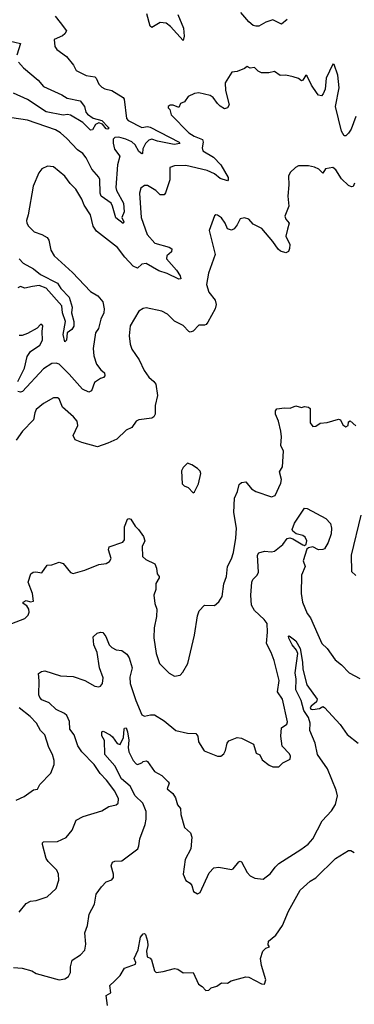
# Model space of a CAD drawing. Extents: x 2199565 to 2323334, y 894172 to 1018966.
# Tile 425 of 440: x 2302489 to 2304835, y 997913 to 1004823. Entities that reach past the tile are written whole.
import ezdxf

# ---------------------------------------------------------------- set-up
doc = ezdxf.new("R2010")
doc.units = 0

msp = doc.modelspace()

# ---------------------------------------------------------------- linework, layer by layer
at = {"layer": '0CON10XD'}
for points in [[(2302737.6, 1004847.6), (2302772.9, 1004802.9), (2302816.7, 1004745), (2302806.7, 1004725), (2302789.1, 1004710.9), (2302731.2, 1004685), (2302736, 1004635), (2302750, 1004615), (2302817.1, 1004565), (2302866, 1004505), (2302885, 1004468), (2302955, 1004431.5), (2303015, 1004423.1), (2303025, 1004414), (2303045, 1004371.4), (2303065, 1004350), (2303085, 1004338.1), (2303135, 1004326.7), (2303215, 1004278), (2303222, 1004265), (2303238.9, 1004128.9), (2303250, 1004115), (2303345, 1004066.7), (2303385, 1004073.3), (2303405, 1004070.2), (2303606.5, 1003965), (2303612, 1003955), (2303572.7, 1003947.3), (2303455, 1003970.5), (2303415, 1003984.1), (2303395, 1003976.9), (2303371.6, 1003955), (2303352.4, 1003917.6), (2303350, 1003885), (2303345, 1003881.4), (2303325, 1003899.1), (2303299, 1003945), (2303275, 1003965.1), (2303232.7, 1003985), (2303185, 1003997.9), (2303155, 1003997.2), (2303143.8, 1003985), (2303143.8, 1003956.2), (2303154.7, 1003915), (2303191.2, 1003865), (2303174, 1003805), (2303163.4, 1003645), (2303168.4, 1003625), (2303217.8, 1003535), (2303221.4, 1003475), (2303205.7, 1003435), (2303220, 1003405), (2303215, 1003392.9), (2303163, 1003433), (2303140.7, 1003515), (2303129.6, 1003535), (2303061.1, 1003585), (2303054.1, 1003605), (2303051.1, 1003701.1), (2303045, 1003718.8), (2302995.7, 1003775), (2302954.1, 1003854.1), (2302930.8, 1003885), (2302895, 1003910.6), (2302819.7, 1003989.7), (2302775, 1004030.4), (2302740.7, 1004050.7), (2302545, 1004119.1), (2302435, 1004134.4)], [(2303599, 1004859), (2303638.2, 1004765), (2303641.7, 1004708.3), (2303635, 1004677.5), (2303546.6, 1004776.6), (2303515, 1004799.3), (2303475, 1004804.1), (2303415, 1004768), (2303405, 1004778.8), (2303381.2, 1004865)], [(2304365.5, 1004824.5), (2304325, 1004792.3), (2304265, 1004822.1), (2304213.7, 1004806.3), (2304165, 1004778.8), (2304145, 1004777.1), (2304125, 1004783.8), (2304095, 1004808.8), (2304038.9, 1004875)], [(2302415, 1004674.4), (2302495, 1004656.7), (2302468.5, 1004575)], [(2302481.8, 1004525), (2302515, 1004484.7), (2302619.5, 1004399.5), (2302655, 1004355.5), (2302784, 1004295), (2302821.6, 1004271.6), (2302913.1, 1004253.1), (2302944.6, 1004215), (2302952.9, 1004175), (2302965, 1004159.5), (2303005, 1004131.5), (2303065.6, 1004115), (2303109.7, 1004069.7), (2303115.5, 1004065), (2303106, 1004055), (2303095, 1004058.5), (2303069.2, 1004089.2), (2303045, 1004100), (2303021.5, 1004088.5), (2303000.7, 1004049.3), (2302985, 1004047.5), (2302932.1, 1004102.1), (2302845, 1004152.3), (2302825, 1004156.9), (2302795, 1004153.3), (2302675, 1004177.7), (2302545, 1004263.6), (2302445, 1004307.8)], [(2304845, 1004143.8), (2304812.5, 1004055), (2304795, 1004026.7), (2304775, 1004008.6), (2304765, 1004009.2), (2304745, 1004042), (2304702.3, 1004215), (2304730, 1004345), (2304719.4, 1004435), (2304695, 1004510), (2304685, 1004512.5), (2304637.9, 1004412.1), (2304631.9, 1004335), (2304617.6, 1004302.4), (2304605, 1004290), (2304585, 1004294), (2304575.8, 1004305), (2304535.6, 1004365), (2304505, 1004426.7), (2304495, 1004433.3), (2304475, 1004400), (2304465, 1004393.3), (2304445, 1004410), (2304407.5, 1004422.5), (2304355, 1004433.8), (2304315, 1004431.2), (2304275, 1004458.8), (2304235, 1004450), (2304185, 1004451.2), (2304161.7, 1004461.7), (2304135, 1004488.8), (2304105, 1004482.5), (2304083.9, 1004496.1), (2304065, 1004480), (2304015, 1004460), (2303977.5, 1004455), (2303930.5, 1004379.5), (2303933.1, 1004326.9), (2303958, 1004225), (2303946.1, 1004203.9), (2303925, 1004198.8), (2303895, 1004216.9), (2303875, 1004234.4), (2303845, 1004276.7), (2303825, 1004290.9), (2303745, 1004310), (2303715, 1004305.8), (2303670, 1004285), (2303645, 1004247.5), (2303617.5, 1004235), (2303605, 1004207.5), (2303565, 1004222.5), (2303545, 1004222.5), (2303530, 1004215), (2303530, 1004205), (2303542.5, 1004192.5), (2303551.2, 1004155), (2303675, 1004028.6), (2303712, 1004005), (2303771.9, 1003981.9), (2303776.2, 1003965), (2303767.9, 1003925), (2303774.2, 1003904.2), (2303848.7, 1003858.6), (2303898.9, 1003805), (2303951.8, 1003715), (2303951.4, 1003698.6), (2303945, 1003692.9), (2303895, 1003709), (2303855, 1003741), (2303804.4, 1003765.6), (2303655, 1003799.1), (2303575, 1003797.5), (2303542, 1003785), (2303540.9, 1003699.1), (2303511.1, 1003608.9), (2303501.2, 1003595), (2303474.7, 1003594.7), (2303443.8, 1003623.8), (2303385, 1003660.8), (2303365, 1003658.8), (2303338, 1003642), (2303330, 1003605), (2303340, 1003435), (2303382.1, 1003315), (2303437.1, 1003255), (2303537.4, 1003227.4), (2303555.8, 1003215), (2303552.9, 1003195), (2303520.6, 1003165), (2303519.5, 1003145), (2303589.1, 1003065), (2303613.6, 1003026.4), (2303618, 1003005), (2303605, 1003002.9), (2303522.2, 1003042.2), (2303465, 1003059.7), (2303375, 1003112.1), (2303345, 1003108.6), (2303315, 1003080.6), (2303285, 1003093.1), (2303226.2, 1003156.2), (2303175.6, 1003225), (2303028.3, 1003338.3), (2303004.5, 1003375), (2302986.5, 1003455), (2302942.1, 1003522.1), (2302925, 1003564), (2302883.1, 1003635), (2302843.8, 1003673.8), (2302805, 1003724.2), (2302725, 1003790), (2302684.1, 1003795.9), (2302643.9, 1003776.1), (2302622.3, 1003747.7), (2302584.3, 1003655.7), (2302548.8, 1003455), (2302536.7, 1003415), (2302538.8, 1003395), (2302550, 1003375), (2302590, 1003335), (2302645, 1003316.9), (2302682.5, 1003295), (2302694.4, 1003275), (2302706.9, 1003205), (2302730.8, 1003165), (2302859.8, 1003049.8), (2302985, 1002916), (2303036.2, 1002885), (2303072.3, 1002842.3), (2303080.8, 1002795), (2303078.1, 1002765), (2303058.5, 1002721.5), (2303040.6, 1002655), (2303020.8, 1002625), (2303003.3, 1002515), (2303008.6, 1002465), (2303028.6, 1002405), (2303058.6, 1002365), (2303084.4, 1002345), (2303086.7, 1002323.3), (2303077.7, 1002312.3), (2303055, 1002304.4), (2303013, 1002277), (2302992.1, 1002217.9), (2302975, 1002210), (2302929.4, 1002229.4), (2302835.6, 1002335)], [(2304836.7, 1003675), (2304827.2, 1003652.8), (2304815, 1003649.4), (2304795, 1003660), (2304746.1, 1003706.1), (2304705, 1003769.2), (2304685, 1003786), (2304633.9, 1003776.1), (2304615, 1003746.7), (2304585.4, 1003775.4), (2304555, 1003789.2), (2304515, 1003797.1), (2304445, 1003798), (2304423.6, 1003786.4), (2304385, 1003750), (2304372.9, 1003725), (2304375.5, 1003665.5), (2304368.6, 1003585), (2304375.6, 1003515), (2304348.8, 1003445), (2304354.4, 1003424.4), (2304378.8, 1003395), (2304365.8, 1003354.2), (2304354.5, 1003305), (2304382.5, 1003245), (2304381.7, 1003218.3), (2304373.9, 1003196.1), (2304355, 1003188), (2304318.5, 1003198.5), (2304301.8, 1003211.8), (2304265, 1003265.8), (2304187.3, 1003357.3), (2304125, 1003389.2), (2304095, 1003423.5), (2304065, 1003433.3), (2304035, 1003425.7), (2304015, 1003384.2), (2303992, 1003355), (2303975, 1003345.7), (2303945.7, 1003355.7), (2303930.8, 1003395), (2303905, 1003433.3), (2303875, 1003451.2), (2303865, 1003453.3), (2303855, 1003446.7), (2303817.1, 1003345), (2303860.4, 1003175), (2303811.9, 1003045), (2303798.2, 1002965), (2303815, 1002910.8), (2303860.5, 1002855), (2303865.5, 1002824.5), (2303859.4, 1002795), (2303808.9, 1002701.1), (2303796.3, 1002683.7), (2303785, 1002679.2), (2303745, 1002680), (2303705, 1002637.1), (2303685, 1002629.4), (2303673.9, 1002633.9), (2303635, 1002677.5), (2303575, 1002708.5), (2303525, 1002757.1), (2303485, 1002778.8), (2303375, 1002801.2), (2303355, 1002796.7), (2303325, 1002776.7), (2303264.3, 1002675), (2303255.5, 1002605), (2303263.3, 1002545), (2303275, 1002510), (2303327, 1002437), (2303361.3, 1002361.3), (2303395, 1002314), (2303430, 1002285), (2303444.2, 1002265), (2303455.8, 1002185), (2303439.2, 1002115), (2303438.9, 1002055), (2303430, 1002035), (2303415, 1002025.6), (2303325, 1002016), (2303305, 1002006), (2303275, 1001961.4), (2303235, 1001941.4), (2303169.7, 1001880.3), (2303108.1, 1001851.9), (2303035, 1001826), (2302925, 1001855.5), (2302879.2, 1001875), (2302864.4, 1001905), (2302895.7, 1001974.3), (2302892.5, 1002005), (2302866.6, 1002036.6), (2302789.2, 1002105), (2302765, 1002163.3), (2302755, 1002170), (2302725, 1002170), (2302655, 1002130.8), (2302605, 1002088), (2302594.5, 1002065), (2302585.5, 1002015), (2302508.5, 1001935), (2302465, 1001873.1)], [(2302485, 1003145.5), (2302514.1, 1003114.1), (2302585, 1003075.4), (2302636.1, 1003036.1), (2302754.1, 1002975), (2302777.7, 1002937.7), (2302836.9, 1002876.9), (2302857.5, 1002805), (2302852.8, 1002765), (2302867.7, 1002705), (2302868.5, 1002671.5), (2302855, 1002648.6), (2302821.1, 1002625), (2302816.6, 1002573.4), (2302805, 1002562.9), (2302792.9, 1002615), (2302811.1, 1002705), (2302788.6, 1002765), (2302784.2, 1002815), (2302675, 1002939.3), (2302625, 1002957.5), (2302578.8, 1002951.2), (2302525, 1002938.5), (2302495, 1002951.2), (2302475, 1002940.6)], [(2302476.9, 1002285), (2302523.5, 1002376.5), (2302540.8, 1002459.1), (2302565.9, 1002494.1), (2302629.8, 1002540.2), (2302649.4, 1002575), (2302645.9, 1002634.1), (2302651.2, 1002675), (2302645, 1002683.3), (2302635, 1002683.3), (2302610.7, 1002659.3), (2302545, 1002622), (2302506.1, 1002606.1), (2302485, 1002606.2)], [(2302835.6, 1002335), (2302765, 1002404.6), (2302745, 1002413.2), (2302715, 1002410.9), (2302655, 1002374.1), (2302508, 1002215), (2302495, 1002208.6), (2302476.2, 1002215)], [(2302433.9, 1000586.1), (2302525, 1000619.7), (2302548.9, 1000645), (2302556.2, 1000665), (2302552.5, 1000685), (2302539.2, 1000709.2), (2302512.5, 1000725), (2302512.5, 1000735), (2302535, 1000746.7), (2302565, 1000737.5), (2302587, 1000743), (2302578.8, 1000795), (2302547.5, 1000875), (2302567.5, 1000935), (2302582.5, 1000945), (2302602.1, 1000947.9), (2302645, 1000942), (2302682, 1000995), (2302715, 1000996.2), (2302765, 1001015.8), (2302795, 1001005.8), (2302845, 1000942.5), (2302865, 1000936), (2302945, 1000960), (2303045, 1001000), (2303095, 1001007.5), (2303119.3, 1001020.7), (2303129.3, 1001040.7), (2303111.7, 1001101.7), (2303116.7, 1001123.3), (2303212.7, 1001157.3), (2303225, 1001172.5), (2303224, 1001265), (2303245, 1001316.7), (2303255, 1001322.5), (2303267.7, 1001317.7), (2303298.3, 1001268.3), (2303321.2, 1001245), (2303356, 1001195), (2303366.2, 1001165), (2303348.8, 1001125), (2303351.2, 1001055), (2303372.5, 1001035), (2303437.5, 1001005), (2303448.8, 1000975), (2303454, 1000935), (2303466.7, 1000915), (2303467.5, 1000905), (2303444.4, 1000865.6), (2303442.5, 1000825), (2303430, 1000785), (2303437, 1000727), (2303450, 1000685), (2303448.6, 1000635), (2303432.9, 1000555), (2303430, 1000485), (2303447.1, 1000375), (2303469.4, 1000305), (2303536.1, 1000236.1), (2303575, 1000216.2), (2303615, 1000224), (2303633.8, 1000245), (2303667.5, 1000305), (2303715.5, 1000504.5), (2303735, 1000640), (2303746.4, 1000673.6), (2303785, 1000713.3), (2303855, 1000712.5), (2303885, 1000736.7), (2303908, 1000775), (2303920, 1000865), (2303938, 1000915), (2303947.1, 1000985), (2303975, 1001040), (2303988.5, 1001085), (2304005.4, 1001185), (2304009.1, 1001255), (2303990.7, 1001365), (2303994.7, 1001465), (2304017, 1001513), (2304028.5, 1001561.5), (2304045, 1001574.4), (2304075, 1001580), (2304115, 1001531.2), (2304145, 1001512), (2304255, 1001474), (2304280, 1001485), (2304319.7, 1001570.3), (2304324.1, 1001595.9), (2304309.5, 1001650.5), (2304331.2, 1001685), (2304338, 1001795), (2304319.2, 1001835), (2304325.5, 1001895), (2304319.6, 1001935), (2304304.5, 1002005), (2304283.6, 1002055), (2304282.4, 1002077.6), (2304291.7, 1002091.7)], [(2304291.7, 1002091.7), (2304345, 1002100), (2304385, 1002096), (2304425, 1002113.3), (2304465, 1002102.5), (2304485, 1002107.5), (2304515, 1002103.3), (2304526.4, 1002093.6), (2304525.8, 1001995), (2304545, 1001968.8), (2304565, 1001971.2), (2304595, 1001991.2), (2304645, 1001996.7), (2304725, 1002018.8), (2304737.5, 1002015), (2304755, 1001980), (2304775, 1001966.7), (2304792.5, 1001975), (2304795, 1002000), (2304805, 1002007.5), (2304845, 1001973.3)], [(2303705, 1001502.5), (2303715, 1001510), (2303742.5, 1001565), (2303758.3, 1001638.3), (2303753.3, 1001655), (2303735, 1001673.3), (2303695, 1001700), (2303665, 1001710), (2303635, 1001680), (2303623.6, 1001656.4), (2303627.5, 1001565), (2303641.2, 1001551.2), (2303669.3, 1001539.3), (2303705, 1001502.5)], [(2302485, 998560), (2302535, 998620), (2302565, 998636.2), (2302605, 998642), (2302682.7, 998667.3), (2302744.2, 998725.8), (2302762.5, 998785), (2302761.4, 998825), (2302750, 998855), (2302688.6, 998915), (2302675.7, 998935), (2302650, 999035), (2302648.8, 999045), (2302655.8, 999054.2), (2302755, 999054.4), (2302815, 999084.2), (2302857.5, 999135), (2302885.8, 999204.2), (2302935, 999230), (2303065, 999270), (2303115, 999301.2), (2303165, 999313.3), (2303180, 999325), (2303181.2, 999355), (2303155, 999408.6), (2303097.9, 999485), (2303052.8, 999532.8), (2303010.7, 999595), (2302925.8, 999685.8), (2302897.3, 999727.3), (2302870.7, 999805), (2302841.8, 999845), (2302837.8, 999897.8), (2302819.7, 999939.7), (2302803.8, 999953.8), (2302745, 999981.5), (2302695, 1000028.5), (2302645, 1000050.4), (2302629.5, 1000065), (2302624.4, 1000085), (2302626.6, 1000183.4), (2302620, 1000235), (2302641.1, 1000248.9), (2302665, 1000252.5), (2302775, 1000217.1), (2302865, 1000213.1), (2302945.4, 1000185.4), (2303015, 1000145.8), (2303045, 1000140), (2303055.5, 1000144.5), (2303070, 1000165), (2303074.5, 1000205), (2303048.5, 1000275), (2303032.3, 1000382.3), (2303008.6, 1000435), (2303005, 1000492.5), (2303031.3, 1000518.7), (2303055, 1000524.2), (2303071.2, 1000521.2), (2303092.5, 1000495), (2303117.5, 1000435), (2303135, 1000417.1), (2303165, 1000400.8), (2303205, 1000396.7), (2303239.8, 1000369.8), (2303255.6, 1000345), (2303276.9, 1000275), (2303260.8, 1000209.2), (2303264.6, 1000165), (2303302.7, 1000045), (2303345, 999944.2), (2303365, 999935.7), (2303405.5, 999944.5), (2303435, 999943.5), (2303502.3, 999902.3), (2303585, 999833.8), (2303665, 999816.2), (2303725, 999813.8), (2303737.8, 999795), (2303743.1, 999755), (2303782.3, 999692.3), (2303875, 999653.3), (2303900, 999655), (2303919.8, 999670.2), (2303932.9, 999695), (2303944.2, 999745.8), (2303955, 999762.5), (2304013.9, 999786.1), (2304045, 999781.2), (2304128.1, 999738.1), (2304146.2, 999676.2), (2304173.3, 999663.3), (2304188.3, 999628.3), (2304238.3, 999591.7), (2304265, 999580), (2304305, 999580), (2304333, 999607), (2304386.2, 999633.8), (2304388.8, 999655), (2304380.5, 999670.5), (2304328.8, 999725), (2304320.8, 999795), (2304325.7, 999854.3), (2304361.7, 999878.3), (2304367.5, 999895), (2304330.6, 1000055), (2304296.8, 1000105), (2304308.4, 1000185), (2304273.9, 1000325), (2304252.9, 1000382.9), (2304220.5, 1000445), (2304226.2, 1000525), (2304223.5, 1000585), (2304203.5, 1000613.5), (2304135, 1000677.1), (2304115, 1000713.3), (2304110.8, 1000785), (2304116.4, 1000875), (2304124.5, 1000895), (2304154.4, 1000925), (2304163.3, 1000945), (2304156.7, 1001065), (2304165, 1001082.5), (2304206.4, 1001093.6), (2304255, 1001088.8), (2304275, 1001094.2), (2304335, 1001140.8), (2304365, 1001181.9), (2304382.6, 1001187.4), (2304405, 1001180.2), (2304475, 1001137.1), (2304485.9, 1001134.1), (2304497.8, 1001142.2), (2304502.6, 1001165), (2304491.3, 1001191.3), (2304474.1, 1001204.1), (2304427.7, 1001215), (2304405, 1001233.6), (2304400.4, 1001245), (2304415, 1001290), (2304485, 1001394), (2304505, 1001393.3), (2304635, 1001322.5), (2304667.2, 1001287.2), (2304674.8, 1001254.8), (2304674, 1001215), (2304652.9, 1001155), (2304625, 1001110), (2304615, 1001104), (2304585, 1001103.4), (2304545, 1001123.4), (2304512.9, 1001117.1), (2304502.9, 1001107.1), (2304477.3, 1001025), (2304490, 1000985), (2304465.5, 1000924.5), (2304463.2, 1000796.8), (2304472.9, 1000735), (2304505, 1000656.7), (2304527.5, 1000625), (2304579.4, 1000509.4)], [(2304880.6, 1001345), (2304812, 1001065), (2304815, 1000950), (2304845, 1000922.5)], [(2304460.9, 998999.1), (2304512.6, 999037.4), (2304544.2, 999075), (2304610.4, 999199.6), (2304675, 999270), (2304704.4, 999315), (2304717.9, 999375), (2304708.2, 999415), (2304646.4, 999565), (2304577.3, 999665), (2304560.5, 999745), (2304523.4, 999835), (2304524.6, 999885), (2304513.4, 999925), (2304481.2, 999975), (2304463.4, 1000045), (2304425, 1000120), (2304426.8, 1000195), (2304421.4, 1000238.6), (2304438.8, 1000375), (2304429.3, 1000399.3), (2304400.5, 1000435), (2304375, 1000482), (2304372.6, 1000497.4), (2304378.8, 1000498.8), (2304425, 1000463.5), (2304455, 1000410.8), (2304471.1, 1000315), (2304473.1, 1000265), (2304502.9, 1000155), (2304575.6, 1000055), (2304569.5, 1000035), (2304531.9, 1000005), (2304526.7, 999995), (2304530, 999985), (2304545, 999981.1), (2304591.1, 999988.9), (2304615, 1000002.9), (2304625, 999997.1), (2304735, 999876.7), (2304785, 999807.3), (2304862, 999745)], [(2304579.4, 1000509.4), (2304606.7, 1000445), (2304645, 1000411.2), (2304701.1, 1000331.1), (2304746.2, 1000295), (2304799.3, 1000239.3), (2304875, 1000200)], [(2302465, 999346.2), (2302519.7, 999370.3), (2302585, 999417.5), (2302615, 999422.5), (2302630, 999455), (2302706.7, 999535), (2302730, 999595), (2302730.8, 999625), (2302718.6, 999665), (2302692.5, 999715), (2302665, 999803.3), (2302634.5, 999834.5), (2302606.9, 999885), (2302562.6, 999932.6), (2302485, 999993.3)], [(2302445, 998172.1), (2302505.4, 998165.4), (2302575, 998146.9), (2302605, 998128.1), (2302765, 998085.6), (2302805, 998091.5), (2302831.1, 998108.9), (2302845.6, 998135), (2302845.7, 998175), (2302857.5, 998222.5), (2302915, 998259.2), (2302945, 998292.5), (2302952.9, 998335), (2302946.2, 998415), (2302964.2, 998465), (2302975.8, 998545), (2303012.5, 998615), (2303025.8, 998685), (2303062.1, 998737.9), (2303095, 998772.5), (2303135, 998787.5), (2303147.7, 998802.3), (2303147.5, 998825), (2303130, 998885), (2303140.3, 998909.7), (2303155, 998918), (2303205, 998920), (2303316.9, 999005), (2303325.4, 999025), (2303330.4, 999075), (2303370, 999175), (2303376.7, 999213.3), (2303374.7, 999265), (2303352.8, 999325), (2303299, 999375), (2303262.9, 999442.9), (2303203.4, 999495), (2303156.6, 999586.6), (2303085.5, 999665), (2303084, 999765), (2303065, 999798), (2303065.5, 999824.5), (2303075, 999828.9), (2303124.4, 999805), (2303140.6, 999790.6), (2303172.1, 999742.1), (2303194.6, 999735.4), (2303217.3, 999785), (2303222.5, 999845), (2303225, 999852), (2303235, 999852.5), (2303245.8, 999825), (2303254, 999766), (2303248.8, 999715), (2303254.2, 999685.8), (2303285, 999623.8), (2303305, 999600), (2303315, 999596.7), (2303345, 999606.7), (2303355, 999616.2), (2303375, 999621.2), (2303385, 999616.2), (2303435, 999545.8), (2303485, 999518), (2303530, 999475), (2303536, 999464), (2303523.3, 999425), (2303562, 999392), (2303581.1, 999361.1), (2303595, 999312.5), (2303616.4, 999286.4), (2303619.2, 999245), (2303645, 999153.3), (2303685.6, 999115.6), (2303697, 999087), (2303689.2, 999005), (2303650.3, 998929.7), (2303636.2, 998825), (2303655, 998782.5), (2303685, 998762.5), (2303695, 998747.5), (2303707.5, 998705), (2303735, 998687.5), (2303755, 998697.5), (2303816.7, 998835), (2303850, 998870), (2303885, 998874.2), (2303975, 998860), (2303985.9, 998864.1), (2304025, 998912.5), (2304035, 998916.7), (2304045, 998912.5), (2304085, 998836.7), (2304105, 998813.8), (2304137.3, 998797.3), (2304195, 998790), (2304248.7, 998831.3), (2304279.2, 998875), (2304305, 998900), (2304460.9, 998999.1)], [(2303104.2, 997905), (2303096, 997974), (2303127.5, 997992.5), (2303120, 998045), (2303153.8, 998075), (2303192.5, 998115), (2303225, 998167.5), (2303300, 998195), (2303303.3, 998205), (2303292, 998235), (2303320.6, 998295), (2303335.8, 998385), (2303355, 998407.5), (2303365, 998409.2), (2303372.2, 998402.2), (2303385.5, 998355), (2303387.1, 998325), (2303378, 998285), (2303382.5, 998245), (2303405, 998236.2), (2303413.8, 998225), (2303435, 998147.5), (2303445, 998136.7), (2303495, 998142), (2303575, 998164.2), (2303598.3, 998158.3), (2303635, 998133.8), (2303705, 998136.7), (2303743.9, 998053.9), (2303768.8, 998038.8), (2303795, 998010), (2303815, 998012.5), (2303831.7, 998028.3), (2303870.7, 998039.3), (2303905, 998062.5), (2303945, 998061.2), (2303972.7, 998077.3), (2304075, 998106), (2304095, 998103.8), (2304185, 998056.7), (2304206.1, 998053.9), (2304213.8, 998085), (2304184.2, 998185), (2304178, 998235), (2304193.3, 998285), (2304215, 998307.5), (2304240, 998315), (2304230.7, 998330.7), (2304233.3, 998355), (2304285, 998397.5), (2304331.2, 998465), (2304373.2, 998566.8), (2304456.7, 998715), (2304525, 998776), (2304565, 998801.2), (2304703, 998937), (2304795, 998992.5), (2304811.7, 998991.7), (2304835, 998977.5)]]:
    msp.add_lwpolyline(points, dxfattribs=at)

doc.saveas('drawing.dxf')
